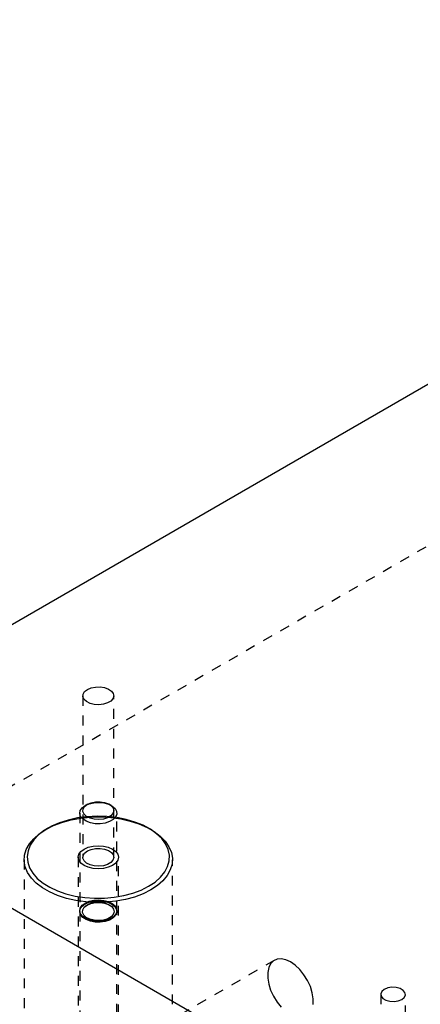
# Model space of a CAD drawing. Header units: inches. Extents: x 1907 to 2452, y -210 to -54.
# Tile 406 of 656: x 1981.26 to 1985.32, y -186.71 to -176.75. Entities that reach past the tile are written whole.
import ezdxf

# ---------------------------------------------------------------- set-up
doc = ezdxf.new("R2010")
doc.units = ezdxf.units.IN
doc.header["$LTSCALE"] = 0.5
doc.header["$MEASUREMENT"] = 0
doc.linetypes.add('HIDDEN', pattern=[0.225, 0.15, -0.075])
doc.layers.add('SID-M-H', color=4, linetype='HIDDEN')
doc.layers.add('SID-M-S', color=105, linetype='Continuous')

msp = doc.modelspace()

# ---------------------------------------------------------------- linework, layer by layer
at = {"layer": 'SID-M-H'}
for p, q in [((1991.78034, -178.38675), (1978.69887, -185.93853)), ((1981.90137, -183.59109), (1981.90137, -185.22417)), ((1982.21387, -185.22417), (1982.21387, -183.59109)), ((1981.89419, -184.72468), (1981.92504, -184.70119)), ((1981.9041, -184.73544), (1981.91948, -184.71006)), ((1981.91948, -184.71006), (1981.94714, -184.68843)), ((1981.94712, -184.68844), (1981.92502, -184.7012)), ((1981.92504, -184.70119), (1981.96573, -184.68338)), ((1981.94714, -184.68843), (1981.98461, -184.67246)), ((1981.96573, -184.68338), (1982.01323, -184.67256)), ((1981.98461, -184.67246), (1982.02858, -184.66358)), ((1982.01323, -184.67256), (1982.06403, -184.66955)), ((1982.02858, -184.66358), (1982.07512, -184.66258)), ((1982.06403, -184.66955), (1982.11435, -184.67456)), ((1982.07512, -184.66258), (1982.12011, -184.66954)), ((1982.11435, -184.67456), (1982.16046, -184.68722)), ((1982.12011, -184.66954), (1982.15954, -184.68384)), ((1982.15954, -184.68384), (1982.18992, -184.70422)), ((1982.16046, -184.68722), (1982.19895, -184.70659)), ((1982.19023, -184.7012), (1982.16813, -184.68844)), ((1982.18992, -184.70422), (1982.20855, -184.72887)), ((1982.19895, -184.70659), (1982.22695, -184.73124)), ((1981.87012, -184.77773), (1981.87012, -185.76328)), ((1981.87023, -184.78142), (1981.87546, -184.7521)), ((1981.87891, -184.81047), (1981.87023, -184.78142)), ((1981.87546, -184.7521), (1981.89419, -184.72468)), ((1981.90084, -184.83709), (1981.87891, -184.81047)), ((1981.90236, -184.76231), (1981.9041, -184.73544)), ((1981.91441, -184.78828), (1981.90236, -184.76231)), ((1981.93919, -184.81105), (1981.91441, -184.78828)), ((1981.97449, -184.82859), (1981.93919, -184.81105)), ((1982.04506, -184.80859), (1981.94499, -184.81364)), ((1982.14537, -184.81162), (1982.04506, -184.80859)), ((1982.18334, -184.80578), (1982.15041, -184.82479)), ((1982.20511, -184.782), (1982.18334, -184.80578)), ((1982.21376, -184.75558), (1982.20511, -184.782)), ((1982.20855, -184.72887), (1982.21376, -184.75558)), ((1982.22695, -184.73124), (1982.2424, -184.75934)), ((1982.24414, -184.7888), (1982.23205, -184.81744)), ((1982.2424, -184.75934), (1982.24414, -184.7888)), ((1982.24512, -185.76328), (1982.24512, -184.77773)), ((1981.58526, -184.91048), (1981.51423, -184.95148)), ((1981.52729, -184.94252), (1981.60445, -184.90368)), ((1981.66548, -184.87558), (1981.58526, -184.91048)), ((1981.60445, -184.90368), (1981.69004, -184.87127)), ((1981.75334, -184.84747), (1981.66548, -184.87558)), ((1981.69004, -184.87127), (1981.78248, -184.84589)), ((1981.84712, -184.82669), (1981.75334, -184.84747)), ((1981.78248, -184.84589), (1981.88005, -184.82801)), ((1981.94499, -184.81364), (1981.84712, -184.82669)), ((1981.88005, -184.82801), (1981.98093, -184.81797)), ((1981.9344, -184.85931), (1981.90084, -184.83709)), ((1981.9771, -184.87548), (1981.9344, -184.85931)), ((1982.01718, -184.83934), (1981.97449, -184.82859)), ((1982.02577, -184.8844), (1981.9771, -184.87548)), ((1981.98093, -184.81797), (1982.08323, -184.81596)), ((1982.06347, -184.84235), (1982.01718, -184.83934)), ((1982.0768, -184.8854), (1982.02577, -184.8844)), ((1982.10923, -184.83735), (1982.06347, -184.84235)), ((1982.12641, -184.87842), (1982.0768, -184.8854)), ((1982.08323, -184.81596), (1982.18506, -184.822)), ((1982.15041, -184.82479), (1982.10923, -184.83735)), ((1982.17092, -184.86398), (1982.12641, -184.87842)), ((1982.24397, -184.82269), (1982.14537, -184.81162)), ((1982.20703, -184.84313), (1982.17092, -184.86398)), ((1982.18506, -184.822), (1982.28451, -184.83599)), ((1982.23205, -184.81744), (1982.20703, -184.84313)), ((1982.33895, -184.84157), (1982.24397, -184.82269)), ((1982.28451, -184.83599), (1982.37974, -184.85767)), ((1982.42845, -184.86789), (1982.33895, -184.84157)), ((1982.37974, -184.85767), (1982.46896, -184.88663)), ((1982.51073, -184.90115), (1982.42845, -184.86789)), ((1982.46896, -184.88663), (1982.55053, -184.92234)), ((1982.5842, -184.9407), (1982.51073, -184.90115)), ((1981.40388, -185.03647), (1981.46002, -184.98706)), ((1981.45378, -184.99779), (1981.40508, -185.04851)), ((1981.51423, -184.95148), (1981.45378, -184.99779)), ((1981.46002, -184.98706), (1981.52729, -184.94252)), ((1981.54842, -184.93031), (1981.52721, -184.94257)), ((1982.55053, -184.92234), (1982.62291, -184.96412)), ((1982.58804, -184.94257), (1982.56682, -184.93031)), ((1982.64741, -184.98577), (1982.5842, -184.9407)), ((1982.62291, -184.96412), (1982.68476, -185.01121)), ((1982.69915, -185.03547), (1982.64741, -184.98577)), ((1981.32895, -185.14616), (1981.35992, -185.08983)), ((1981.36908, -185.10265), (1981.34649, -185.15915)), ((1981.35992, -185.08983), (1981.40388, -185.03647)), ((1981.40508, -185.04851), (1981.36908, -185.10265)), ((1982.00508, -185.11098), (1982.05762, -185.10698)), ((1982.05762, -185.10698), (1982.11016, -185.11098)), ((1982.68476, -185.01121), (1982.73493, -185.06272)), ((1982.7384, -185.08885), (1982.69915, -185.03547)), ((1982.73493, -185.06272), (1982.77248, -185.11769)), ((1982.7644, -185.14486), (1982.7384, -185.08885)), ((1981.30806, -185.26345), (1981.31156, -185.20439)), ((1981.31156, -185.20439), (1981.32895, -185.14616)), ((1981.34649, -185.15915), (1981.33773, -185.21692)), ((1981.85462, -185.22417), (1981.86154, -185.19384)), ((1981.86154, -185.19384), (1981.88182, -185.16558)), ((1981.88182, -185.16558), (1981.91408, -185.14131)), ((1981.90236, -185.23427), (1981.9041, -185.2074)), ((1981.9041, -185.2074), (1981.91948, -185.18202)), ((1981.91408, -185.14131), (1981.95612, -185.12268)), ((1981.91948, -185.18202), (1981.94714, -185.16039)), ((1981.94714, -185.16039), (1981.98461, -185.14442)), ((1981.95612, -185.12268), (1982.00508, -185.11098)), ((1981.98461, -185.14442), (1982.02858, -185.13554)), ((1982.02858, -185.13554), (1982.07512, -185.13454)), ((1982.07512, -185.13454), (1982.12011, -185.1415)), ((1982.11016, -185.11098), (1982.15912, -185.12268)), ((1982.12011, -185.1415), (1982.15954, -185.1558)), ((1982.15912, -185.12268), (1982.20117, -185.14131)), ((1982.15954, -185.1558), (1982.18992, -185.17618)), ((1982.18992, -185.17618), (1982.20855, -185.20083)), ((1982.20117, -185.14131), (1982.23343, -185.16558)), ((1982.20855, -185.20083), (1982.21376, -185.22755)), ((1982.23343, -185.16558), (1982.25371, -185.19384)), ((1982.25371, -185.19384), (1982.26062, -185.22417)), ((1982.77664, -185.20242), (1982.7644, -185.14486)), ((1982.77248, -185.11769), (1982.79672, -185.1751)), ((1982.77488, -185.2604), (1982.77664, -185.20242)), ((1982.79672, -185.1751), (1982.80719, -185.23389)), ((1981.30762, -185.24867), (1981.30762, -187.44453)), ((1981.31853, -185.32223), (1981.30806, -185.26345)), ((1981.33773, -185.21692), (1981.34299, -185.27483)), ((1981.34299, -185.27483), (1981.36216, -185.33175)), ((1981.85462, -185.22417), (1981.85462, -187.81424)), ((1981.86154, -185.2545), (1981.85462, -185.22417)), ((1981.88182, -185.28277), (1981.86154, -185.2545)), ((1981.91408, -185.30704), (1981.88182, -185.28277)), ((1981.91441, -185.26024), (1981.90236, -185.23427)), ((1981.95612, -185.32566), (1981.91408, -185.30704)), ((1981.93919, -185.28301), (1981.91441, -185.26024)), ((1981.97449, -185.30055), (1981.93919, -185.28301)), ((1982.01718, -185.3113), (1981.97449, -185.30055)), ((1982.15041, -185.29675), (1982.10923, -185.30931)), ((1982.18334, -185.27774), (1982.15041, -185.29675)), ((1982.20117, -185.30704), (1982.15912, -185.32566)), ((1982.20511, -185.25396), (1982.18334, -185.27774)), ((1982.23343, -185.28277), (1982.20117, -185.30704)), ((1982.21376, -185.22755), (1982.20511, -185.25396)), ((1982.25371, -185.2545), (1982.23343, -185.28277)), ((1982.26062, -185.22417), (1982.25371, -185.2545)), ((1982.26062, -187.81424), (1982.26062, -185.22417)), ((1982.75917, -185.31767), (1982.77488, -185.2604)), ((1982.80369, -185.29295), (1982.7863, -185.35118)), ((1982.80719, -185.23389), (1982.80369, -185.29295)), ((1982.80762, -188.31046), (1982.80762, -185.24867)), ((1981.34277, -185.37965), (1981.31853, -185.32223)), ((1981.38032, -185.43462), (1981.34277, -185.37965)), ((1981.36216, -185.33175), (1981.39486, -185.38658)), ((1981.39486, -185.38658), (1981.44046, -185.43825)), ((1982.00508, -185.33737), (1981.95612, -185.32566)), ((1982.05762, -185.34136), (1982.00508, -185.33737)), ((1982.06347, -185.31431), (1982.01718, -185.3113)), ((1982.11016, -185.33737), (1982.05762, -185.34136)), ((1982.10923, -185.30931), (1982.06347, -185.31431)), ((1982.15912, -185.32566), (1982.11016, -185.33737)), ((1982.68735, -185.42568), (1982.7298, -185.37313)), ((1982.75533, -185.4075), (1982.71137, -185.46087)), ((1982.7298, -185.37313), (1982.75917, -185.31767)), ((1982.7863, -185.35118), (1982.75533, -185.4075)), ((1981.43049, -185.48613), (1981.38032, -185.43462)), ((1981.49234, -185.53322), (1981.43049, -185.48613)), ((1981.44046, -185.43825), (1981.49808, -185.48575)), ((1981.49808, -185.48575), (1981.56659, -185.52816)), ((1982.56674, -185.51808), (1982.63264, -185.47432)), ((1982.63264, -185.47432), (1982.68735, -185.42568)), ((1982.71137, -185.46087), (1982.65523, -185.51028)), ((1981.56472, -185.575), (1981.49234, -185.53322)), ((1981.64629, -185.61071), (1981.56472, -185.575)), ((1981.56659, -185.52816), (1981.64465, -185.56465)), ((1981.64465, -185.56465), (1981.73075, -185.59452)), ((1981.73075, -185.59452), (1981.82322, -185.61717)), ((1982.31565, -185.61221), (1982.40669, -185.58771)), ((1982.40669, -185.58771), (1982.49093, -185.55612)), ((1982.5108, -185.59366), (1982.42521, -185.62607)), ((1982.49093, -185.55612), (1982.56674, -185.51808)), ((1982.58795, -185.55482), (1982.5108, -185.59366)), ((1982.65523, -185.51028), (1982.58795, -185.55482)), ((1981.73551, -185.63967), (1981.64629, -185.61071)), ((1981.83074, -185.66135), (1981.73551, -185.63967)), ((1981.82322, -185.61717), (1981.92024, -185.63218)), ((1981.93019, -185.67534), (1981.83074, -185.66135)), ((1981.89419, -185.71023), (1981.92504, -185.68674)), ((1981.89419, -185.71952), (1981.92504, -185.69603)), ((1981.91553, -185.72921), (1981.94398, -185.70696)), ((1981.91577, -185.72804), (1981.94417, -185.70582)), ((1981.92024, -185.63218), (1982.01994, -185.63925)), ((1981.92504, -185.68674), (1981.96573, -185.66893)), ((1981.92504, -185.69603), (1981.96573, -185.67822)), ((1982.03202, -185.68138), (1981.93019, -185.67534)), ((1981.94398, -185.70696), (1981.98253, -185.69054)), ((1981.94417, -185.70582), (1981.98265, -185.68943)), ((1981.96573, -185.66893), (1982.01323, -185.65812)), ((1981.96573, -185.67822), (1982.01323, -185.6674)), ((1981.98253, -185.69054), (1982.02775, -185.6814)), ((1981.98265, -185.68943), (1982.0278, -185.68031)), ((1982.01323, -185.65812), (1982.06403, -185.6551)), ((1982.01323, -185.6674), (1982.06403, -185.66439)), ((1982.01994, -185.63925), (1982.12038, -185.63824)), ((1982.02775, -185.6814), (1982.07562, -185.68037)), ((1982.0278, -185.68031), (1982.07559, -185.67928)), ((1982.13432, -185.67936), (1982.03202, -185.68138)), ((1982.06403, -185.6551), (1982.11435, -185.66011)), ((1982.06403, -185.66439), (1982.11435, -185.6694)), ((1982.07559, -185.67928), (1982.12179, -185.68642)), ((1982.07562, -185.68037), (1982.12189, -185.68753)), ((1982.11435, -185.66011), (1982.16046, -185.67277)), ((1982.11435, -185.6694), (1982.16046, -185.68206)), ((1982.12038, -185.63824), (1982.21959, -185.62917)), ((1982.12179, -185.68642), (1982.16228, -185.70111)), ((1982.12189, -185.68753), (1982.16246, -185.70224)), ((1982.2352, -185.66932), (1982.13432, -185.67936)), ((1982.16046, -185.67277), (1982.19895, -185.69214)), ((1982.16046, -185.68206), (1982.19895, -185.70143)), ((1982.16228, -185.70111), (1982.19348, -185.72204)), ((1982.16246, -185.70224), (1982.19371, -185.7232)), ((1982.19895, -185.69214), (1982.22695, -185.71679)), ((1982.19895, -185.70143), (1982.22695, -185.72608)), ((1982.21959, -185.62917), (1982.31565, -185.61221)), ((1982.33276, -185.65145), (1982.2352, -185.66932)), ((1982.42521, -185.62607), (1982.33276, -185.65145)), ((1981.87012, -185.77257), (1981.87012, -187.40597)), ((1981.87023, -185.76697), (1981.87546, -185.73765)), ((1981.87023, -185.77626), (1981.87546, -185.74694)), ((1981.87891, -185.79602), (1981.87023, -185.76697)), ((1981.87891, -185.80531), (1981.87023, -185.77626)), ((1981.87546, -185.73765), (1981.89419, -185.71023)), ((1981.87546, -185.74694), (1981.89419, -185.71952)), ((1981.90084, -185.82264), (1981.87891, -185.79602)), ((1981.90084, -185.83193), (1981.87891, -185.80531)), ((1981.89792, -185.78295), (1981.89971, -185.75532)), ((1981.91032, -185.80967), (1981.89792, -185.78295)), ((1981.89819, -185.78169), (1981.89998, -185.7541)), ((1981.91057, -185.80836), (1981.89819, -185.78169)), ((1981.89971, -185.75532), (1981.91553, -185.72921)), ((1981.89998, -185.7541), (1981.91577, -185.72804)), ((1982.20907, -185.80191), (1982.18672, -185.82632)), ((1982.20932, -185.80321), (1982.18694, -185.82766)), ((1982.19348, -185.72204), (1982.2126, -185.74735)), ((1982.19371, -185.7232), (1982.21286, -185.74855)), ((1982.23205, -185.80299), (1982.20703, -185.82868)), ((1982.21796, -185.77478), (1982.20907, -185.80191)), ((1982.21823, -185.77604), (1982.20932, -185.80321)), ((1982.2126, -185.74735), (1982.21796, -185.77478)), ((1982.21286, -185.74855), (1982.21823, -185.77604)), ((1982.22695, -185.71679), (1982.2424, -185.74489)), ((1982.22695, -185.72608), (1982.2424, -185.75418)), ((1982.24414, -185.77435), (1982.23205, -185.80299)), ((1982.24414, -185.78364), (1982.23205, -185.81228)), ((1982.2424, -185.74489), (1982.24414, -185.77435)), ((1982.2424, -185.75418), (1982.24414, -185.78364)), ((1982.24512, -187.40597), (1982.24512, -185.77257)), ((1981.9344, -185.84486), (1981.90084, -185.82264)), ((1981.9344, -185.85415), (1981.90084, -185.83193)), ((1981.93581, -185.83309), (1981.91032, -185.80967)), ((1981.93601, -185.83174), (1981.91057, -185.80836)), ((1981.9771, -185.86103), (1981.9344, -185.84486)), ((1981.9771, -185.87032), (1981.9344, -185.85415)), ((1981.97212, -185.85112), (1981.93581, -185.83309)), ((1981.97226, -185.84975), (1981.93601, -185.83174)), ((1982.01603, -185.86218), (1981.97212, -185.85112)), ((1982.0161, -185.86079), (1981.97226, -185.84975)), ((1982.02577, -185.86995), (1981.9771, -185.86103)), ((1982.02577, -185.87923), (1981.9771, -185.87032)), ((1982.06363, -185.86528), (1982.01603, -185.86218)), ((1982.06362, -185.86388), (1982.0161, -185.86079)), ((1982.0768, -185.87095), (1982.02577, -185.86995)), ((1982.0768, -185.88024), (1982.02577, -185.87923)), ((1982.11062, -185.85875), (1982.06362, -185.86388)), ((1982.11071, -185.86014), (1982.06363, -185.86528)), ((1982.12641, -185.86397), (1982.0768, -185.87095)), ((1982.12641, -185.87326), (1982.0768, -185.88024)), ((1982.1529, -185.84584), (1982.11062, -185.85875)), ((1982.15306, -185.84722), (1982.11071, -185.86014)), ((1982.17092, -185.84953), (1982.12641, -185.86397)), ((1982.17092, -185.85881), (1982.12641, -185.87326)), ((1982.18672, -185.82632), (1982.1529, -185.84584)), ((1982.18694, -185.82766), (1982.15306, -185.84722)), ((1982.20703, -185.82868), (1982.17092, -185.84953)), ((1982.20703, -185.83797), (1982.17092, -185.85881)), ((1982.23205, -185.81228), (1982.20703, -185.83797)), ((1983.83813, -186.26655), (1982.42392, -187.08296)), ((1983.80125, -186.30076), (1983.78152, -186.34054)), ((1983.82976, -186.27191), (1983.80125, -186.30076)), ((1983.8658, -186.25524), (1983.82976, -186.27191)), ((1983.9078, -186.25148), (1983.8658, -186.25524)), ((1983.95393, -186.2608), (1983.9078, -186.25148)), ((1984.00217, -186.2828), (1983.95393, -186.2608)), ((1984.0504, -186.3165), (1984.00217, -186.2828)), ((1983.78152, -186.34054), (1983.77144, -186.3895)), ((1983.77144, -186.3895), (1983.77144, -186.44551)), ((1984.09653, -186.36043), (1984.0504, -186.3165)), ((1984.13853, -186.41268), (1984.09653, -186.36043)), ((1983.77144, -186.44551), (1983.78152, -186.50611)), ((1984.17458, -186.47097), (1984.13853, -186.41268)), ((1984.20309, -186.53274), (1984.17458, -186.47097)), ((1983.78152, -186.50611), (1983.80125, -186.56867)), ((1983.80125, -186.56867), (1983.82976, -186.63044)), ((1984.22281, -186.59529), (1984.20309, -186.53274)), ((1984.2329, -186.6559), (1984.22281, -186.59529)), ((1983.82976, -186.63044), (1983.8658, -186.68872)), ((1983.8658, -186.68872), (1983.9078, -186.74097)), ((1984.2329, -186.7119), (1984.2329, -186.6559)), ((1984.91494, -186.61129), (1984.91494, -189.02245)), ((1985.16494, -189.02245), (1985.16494, -186.61129))]:
    msp.add_line(p, q, dxfattribs=at)
at = {"layer": 'SID-M-S'}
for p, q in [((1991.78034, -176.75367), (1978.69887, -184.30545)), ((1981.94714, -183.52731), (1981.98461, -183.51134)), ((1981.98461, -183.51134), (1982.02858, -183.50246)), ((1982.02858, -183.50246), (1982.07512, -183.50146)), ((1982.07512, -183.50146), (1982.12011, -183.50842)), ((1982.12011, -183.50842), (1982.15954, -183.52272)), ((1981.90236, -183.60119), (1981.9041, -183.57432)), ((1981.91441, -183.62716), (1981.90236, -183.60119)), ((1981.9041, -183.57432), (1981.91948, -183.54894)), ((1981.91948, -183.54894), (1981.94714, -183.52731)), ((1982.15954, -183.52272), (1982.18992, -183.5431)), ((1982.18992, -183.5431), (1982.20855, -183.56775)), ((1982.21376, -183.59446), (1982.20511, -183.62088)), ((1982.20855, -183.56775), (1982.21376, -183.59446)), ((1981.93919, -183.64993), (1981.91441, -183.62716)), ((1981.97449, -183.66747), (1981.93919, -183.64993)), ((1982.01718, -183.67822), (1981.97449, -183.66747)), ((1982.06347, -183.68123), (1982.01718, -183.67822)), ((1982.10923, -183.67623), (1982.06347, -183.68123)), ((1982.15041, -183.66367), (1982.10923, -183.67623)), ((1982.18334, -183.64465), (1982.15041, -183.66367)), ((1982.20511, -183.62088), (1982.18334, -183.64465)), ((1978.69887, -184.30545), (2002.03339, -197.77618)), ((1984.92666, -186.58079), (1984.91542, -186.605)), ((1984.95156, -186.56026), (1984.92666, -186.58079)), ((1984.98712, -186.54589), (1984.95156, -186.56026)), ((1985.02905, -186.5394), (1984.98712, -186.54589)), ((1985.0723, -186.54158), (1985.02905, -186.5394)), ((1985.11164, -186.55218), (1985.0723, -186.54158)), ((1985.14234, -186.5699), (1985.11164, -186.55218)), ((1985.16069, -186.59261), (1985.14234, -186.5699)), ((1985.16447, -186.61758), (1985.16069, -186.59261)), ((1984.91542, -186.605), (1984.9192, -186.62996)), ((1984.9192, -186.62996), (1984.93755, -186.65268)), ((1984.93755, -186.65268), (1984.96825, -186.6704)), ((1984.96825, -186.6704), (1985.00759, -186.68099)), ((1985.00759, -186.68099), (1985.05084, -186.68317)), ((1985.05084, -186.68317), (1985.09277, -186.67669)), ((1985.09277, -186.67669), (1985.12833, -186.66231)), ((1985.12833, -186.66231), (1985.15323, -186.64178)), ((1985.15323, -186.64178), (1985.16447, -186.61758))]:
    msp.add_line(p, q, dxfattribs=at)

doc.saveas('drawing.dxf')
